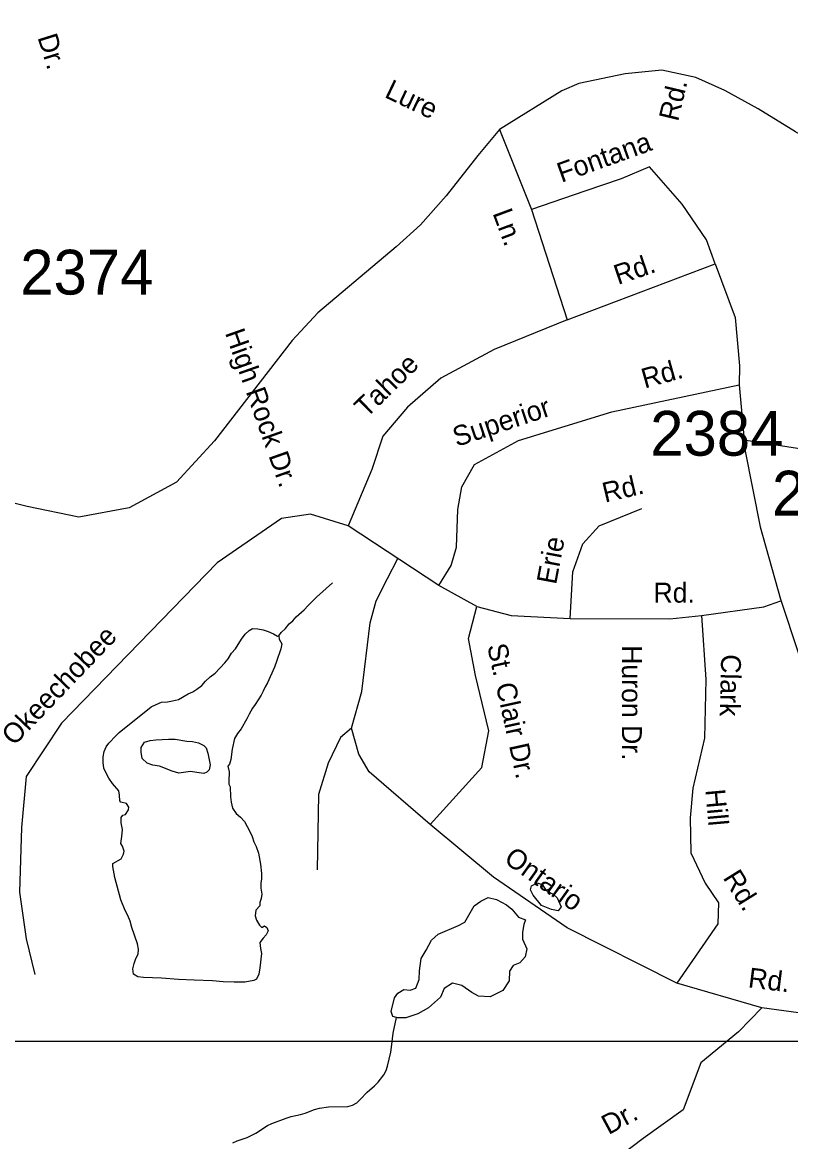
# Model space of a CAD drawing. Extents: x 1945482 to 2853149, y 66427 to 1015778.
# Drawn here: x 2327987 to 2330519, y 125465 to 129154 of the extents above; entities that cross this region are included whole.
import ezdxf

# ---------------------------------------------------------------- set-up
doc = ezdxf.new("R2010")
doc.units = 0
for name, color, linetype in [('Old_Level_10', 7, 'Continuous'), ('Old_Level_11', 7, 'Continuous'), ('Old_Level_35', 7, 'Continuous'), ('Old_Level_59', 7, 'Continuous'), ('Old_Level_60', 7, 'Continuous'), ('Old_Level_61', 7, 'Continuous'), ('Old_Level_63', 7, 'Continuous'), ('Old_Level_8', 7, 'Continuous')]:
    doc.layers.add(name, color=color, linetype=linetype)

msp = doc.modelspace()

# ---------------------------------------------------------------- linework, layer by layer
at = {"layer": 'Old_Level_35'}
for points in [[(2330723.2, 128686), (2330535.1, 128793.9), (2330412.1, 128869.2), (2330301.7, 128929.4), (2330206.2, 128972.7), (2330093.8, 128996.8), (2329973.3, 128984.8), (2329820.7, 128952.6), (2329764.5, 128928.5), (2329559.1, 128800.9), (2329487.4, 128715.6), (2329383, 128583.1), (2329298.7, 128486.6), (2329218.4, 128414.3), (2328960.8, 128196.5), (2328875.5, 128106.2), (2328619.6, 127774.9), (2328494.2, 127639.3), (2328338.6, 127554), (2328173.1, 127523.9), (2328002.5, 127559), (2327877, 127589.1), (2327651.2, 127579.1), (2326564.4, 127550)], [(2329559.1, 128800.9), (2329664.5, 128537.9)], [(2329782.4, 128173.9), (2330270.4, 128358.1), (2330241.5, 128437.5), (2330161.2, 128555.5), (2330053.4, 128678.4), (2329960.5, 128638.3), (2329840.1, 128598.1), (2329664.5, 128537.9)], [(2329664.5, 128537.9), (2329782.4, 128173.9)], [(2330270.4, 128358.1), (2330336.5, 128181.7), (2330350.8, 128022.5), (2330348.7, 127959.2), (2330369.1, 127740.8), (2330418, 127491.6), (2330485.3, 127252.9), (2330604.6, 126894.8), (2330703.5, 126620.8), (2330739.2, 126366.4), (2330738.7, 126148.2), (2330746, 125862.2)], [(2329782.4, 128173.9), (2329541.5, 128076.5), (2329365.7, 127981.2), (2329255.8, 127885.9), (2329175.2, 127790.6), (2329138.5, 127680.6), (2329060.8, 127494.8)], [(2329358.8, 127298.8), (2329400.2, 127364.1), (2329417.9, 127424.5), (2329421.9, 127549.2), (2329435, 127623.2), (2329476.3, 127697.2), (2329622.1, 127775.9), (2329929.8, 127871.2), (2330348.7, 127959.2)], [(2329792.3, 127189.7), (2329800.4, 127343.8), (2329834.1, 127435.7), (2329887.2, 127494.9), (2330028.9, 127552)], [(2329484.2, 127228.5), (2329358.8, 127298.8), (2329060.8, 127494.8), (2328936.3, 127533.9), (2328841.1, 127519.3), (2328628.6, 127372.6), (2328115.7, 126844.7), (2327998.5, 126668.8), (2327983.8, 126500.1), (2327976.5, 126287.5), (2327998.5, 126133.5), (2328027.8, 126016.2)], [(2330746, 125862.2), (2330423.7, 125906.2), (2330144.1, 125987.6), (2329781.9, 126169.9), (2329538.9, 126337), (2329331.1, 126510.9), (2329129.8, 126683.9), (2329096.1, 126742.7), (2329071.1, 126827.6), (2329105.9, 126948.4), (2329133.1, 127174.8), (2329152.7, 127247.7), (2329189.7, 127321.7), (2329224.2, 127387.3)], [(2330224.9, 127199.7), (2330430.9, 127227.7), (2330487, 127247.6)], [(2329331.1, 126510.9), (2329500.5, 126698.1), (2329523.7, 126818.8), (2329480.3, 127001.1), (2329456.5, 127123.4), (2329484.2, 127228.5), (2329597.4, 127199.9), (2329792.3, 127189.7), (2330120.8, 127188.8), (2330224.9, 127199.7)], [(2330224.9, 127199.7), (2330239.6, 126988.1), (2330235.2, 126794.9), (2330196.2, 126630), (2330187.5, 126532.3), (2330189.7, 126417.3), (2330237.4, 126317.5), (2330280.8, 126252.4), (2330278.6, 126182.9), (2330144.1, 125987.6)], [(2329071.1, 126827.6), (2329035.2, 126797.1), (2328994.9, 126712.2), (2328962.3, 126608.8), (2328958.3, 126360.8)], [(2330423.7, 125906.2), (2330347.5, 125827), (2330222.9, 125724.4), (2330164.3, 125570.4), (2330032.4, 125475.1), (2329819.9, 125313.8), (2329614.8, 125130.5), (2329548.8, 125042.5), (2329358.3, 124983.9), (2329241.1, 124895.9), (2329094.6, 124822.6), (2328889.4, 124565.9)]]:
    msp.add_lwpolyline(points, dxfattribs=at)
at = {"layer": 'Old_Level_59'}
for points in [[(2328831.7, 127132.1), (2328840, 127142.9), (2328854, 127156), (2328866.2, 127172), (2328878.5, 127181.9), (2328889.5, 127194.6), (2328915.7, 127218.1), (2328928.5, 127232.4), (2328955.7, 127259.7), (2329008.5, 127307.4)], [(2328680, 125460.8), (2328695, 125468.2), (2328727, 125478.8), (2328755.5, 125493.2), (2328795, 125518.1), (2328809, 125524.8), (2328855.5, 125542.6), (2328872.7, 125547.7), (2328903, 125554.7), (2328919.2, 125559.4), (2328949.5, 125570.9), (2328965.5, 125575.1), (2328996, 125579.9), (2329059.5, 125581.4), (2329075, 125585.3), (2329088.5, 125593.4), (2329100, 125604.1), (2329122.7, 125627.7), (2329147.5, 125648.9), (2329159.2, 125660.7), (2329178, 125685), (2329186.2, 125699.2), (2329190.5, 125714.3), (2329200.7, 125760.4), (2329203.7, 125776.5), (2329209.2, 125822.1), (2329219.2, 125874)]]:
    msp.add_lwpolyline(points, dxfattribs=at)
at = {"layer": 'Old_Level_60'}
for points in [[(2328330, 126579.4), (2328310.7, 126584.6), (2328307.5, 126587.9), (2328307, 126606.8), (2328305, 126621.5), (2328284, 126646.1), (2328271.7, 126662.7), (2328261.2, 126681.7), (2328254.7, 126696.6), (2328252.5, 126714.3), (2328253, 126734), (2328256.5, 126751.5), (2328262.5, 126766.5), (2328272, 126778.8), (2328294.5, 126802.9), (2328305.7, 126813.5), (2328410.5, 126897.9), (2328427.5, 126906.5), (2328445.2, 126913.2), (2328465.2, 126914.9), (2328481.7, 126917.7), (2328501.2, 126922.8), (2328532.7, 126941), (2328548, 126947.4), (2328562, 126956), (2328577.5, 126968.4), (2328590.2, 126982.9), (2328605.2, 126996.7), (2328622, 127009.5), (2328653.7, 127043), (2328664.7, 127056.4), (2328675.7, 127074.7), (2328688.5, 127089.7), (2328708.7, 127121.8), (2328720.5, 127137.7), (2328734.2, 127150.2), (2328745, 127156.4), (2328762.7, 127155.4), (2328779.7, 127152.2), (2328797, 127146.3), (2328814, 127139.2), (2328827.5, 127131.6), (2328831.7, 127132.1)], [(2328831.7, 127132.1), (2328832.5, 127121.1), (2328841.5, 127106.2), (2328839, 127089.6), (2328824.5, 127047.9), (2328817.2, 127029.4), (2328794.2, 126977.7), (2328786.7, 126964.6), (2328780.5, 126950.4), (2328773.2, 126936.8), (2328754, 126906.2), (2328745, 126893.8), (2328734, 126874.6), (2328726.2, 126859), (2328707.2, 126826), (2328696, 126810.9), (2328685.2, 126794), (2328677.5, 126758.5), (2328673.7, 126724.5), (2328669.5, 126709.2), (2328663.7, 126702.7), (2328668.5, 126683.5), (2328666.5, 126652.5), (2328667, 126643.8), (2328671.5, 126634.2), (2328672.7, 126601.9), (2328675, 126584.2), (2328679.5, 126563.9), (2328691, 126546.8), (2328705.5, 126534.6), (2328719.2, 126519.8), (2328736.5, 126487.5), (2328743.5, 126471.3), (2328749.7, 126453.7), (2328757.2, 126437.7), (2328765.2, 126415.5), (2328771, 126380.2), (2328774.7, 126348.7), (2328775, 126331.7), (2328772, 126317), (2328772, 126301), (2328776, 126280.7), (2328774, 126266.6), (2328769.7, 126253), (2328769, 126242.2), (2328756.5, 126227.8), (2328753.5, 126209.6), (2328758.5, 126194.9), (2328767.7, 126178.8), (2328776, 126171), (2328785, 126176.8), (2328792.7, 126170.9), (2328796.5, 126160.4), (2328790.5, 126146.5), (2328780.2, 126135.5), (2328769.2, 126121.3), (2328771, 126101.5), (2328774.2, 126085.2), (2328769.2, 126037.8), (2328765.7, 126017.1), (2328757.7, 126000.9), (2328749, 125995.7), (2328720.2, 125991.1), (2328684.2, 125990.7), (2328648.7, 125992.1), (2328612.7, 125994.7), (2328552.7, 125996.8), (2328501, 125999.5), (2328445.2, 126003.7), (2328385.7, 126006.5), (2328366.7, 126008.6), (2328352.7, 126017.2), (2328351, 126035.1), (2328354.5, 126052.5), (2328360.5, 126068.2), (2328368.2, 126083.3), (2328369.5, 126099.4), (2328366.5, 126116.9), (2328347, 126170.9), (2328341.7, 126191.3), (2328333.7, 126210.4), (2328325.5, 126226.5), (2328311.5, 126261.8), (2328291.5, 126336.2), (2328284.5, 126372.5), (2328285, 126381.6), (2328312.7, 126397.8), (2328320, 126412.4), (2328321.5, 126423), (2328316, 126438.5), (2328311.5, 126448.3), (2328314.7, 126471), (2328316, 126493.6), (2328312.5, 126516.1), (2328312.5, 126533.2), (2328318, 126540.9), (2328326.2, 126543.4), (2328336, 126558.9), (2328337, 126568.1), (2328330, 126579.4)], [(2329752.5, 126226), (2329731, 126230.6), (2329698.2, 126243.7), (2329670.2, 126277.9), (2329661.5, 126295.4), (2329665, 126308.5), (2329683.5, 126318.1), (2329700, 126312.5), (2329713, 126292.4), (2329736.2, 126280.7), (2329749, 126268.2), (2329762.5, 126238.5), (2329752.5, 126226)], [(2329219.2, 125874), (2329207.5, 125877.7), (2329201.7, 125893.5), (2329213, 125938.6), (2329224, 125954.5), (2329244, 125966.5), (2329265, 125964.6), (2329283.7, 125971.2), (2329294, 125999.6), (2329295.7, 126027.6), (2329300.5, 126069.2), (2329317.2, 126096.5), (2329334.7, 126129.7), (2329357, 126149.4), (2329424.5, 126177.3), (2329445.2, 126188.9), (2329475.7, 126242.2), (2329497.7, 126257.8), (2329521.5, 126269.8), (2329549.7, 126263), (2329582, 126245.9), (2329599.7, 126230.8), (2329621.7, 126204.7), (2329644.7, 126196.3), (2329639, 126180.4), (2329635.5, 126155.5), (2329635, 126132), (2329649.5, 126100.9), (2329644, 126074.3), (2329626, 126054.9), (2329604.2, 126045.5), (2329592, 126026.7), (2329591.5, 125995.1), (2329570.7, 125962.9), (2329529, 125942.8), (2329490, 125944.2), (2329468, 125956.3), (2329435.5, 125979.9), (2329404, 125987.1), (2329377.2, 125970.3), (2329364.7, 125941.3), (2329325, 125905.8), (2329290.2, 125885.8), (2329251, 125873.2), (2329223.5, 125872.7), (2329219.2, 125874)]]:
    msp.add_lwpolyline(points, dxfattribs=at)
at = {"layer": 'Old_Level_61'}
msp.add_lwpolyline([(2328585, 126679), (2328561.5, 126681.8), (2328540.5, 126685.3), (2328502, 126679.6), (2328480.2, 126686.2), (2328438.5, 126702.2), (2328416.2, 126706), (2328397.7, 126712.7), (2328381, 126727.8), (2328377.7, 126748.4), (2328378, 126764.6), (2328388.7, 126781.3), (2328407.2, 126787.7), (2328426.2, 126790), (2328468.7, 126791.5), (2328489.7, 126791.2), (2328528.7, 126785.4), (2328547.5, 126783.7), (2328566.7, 126779.1), (2328585, 126770.9), (2328592, 126763.2), (2328597.7, 126745.6), (2328606, 126707.4), (2328602.5, 126690.8), (2328594.5, 126682.7), (2328585, 126679)], dxfattribs=at)
at = {"layer": 'Old_Level_63'}
msp.add_lwpolyline([(2339225, 125795.4), (2326073, 125795.4), (2326049.1, 134004.6), (2341395.3, 134004.6)], dxfattribs=at)
at = {"layer": 'Old_Level_8'}
msp.add_lwpolyline([(2330993.5, 127679.7), (2330372.1, 127776.3)], dxfattribs=at)

# ---------------------------------------------------------------- texts
at = {"layer": 'Old_Level_10'}
for s, height, rotation, p in [('Lure', 65.62, 334.5027, (2329176.8, 128909.3)), ('Rd.', 65.62, 76.5412, (2330147.5, 128825.5)), ('Fontana', 65.62, 19.7737, (2329763.5, 128625.3)), ('Ln.', 65.62, 290.4846, (2329535.7, 128525.7)), ('Rd.', 65.62, 18.659, (2329949.6, 128289)), ('High Rock Dr.', 65.617, 289.4962, (2328653.8, 128131.1)), ('Tahoe', 65.62, 44.37, (2329120.2, 127848.2)), ('Rd.', 65.62, 15.6105, (2330037.7, 127947.2)), ('Superior', 65.62, 18.383, (2329418.2, 127754.8)), ('Rd.', 65.62, 13.2978, (2329906.8, 127571.1)), ('Erie', 65.62, 79.3259, (2329745.6, 127299.1)), ('Rd.', 65.62, 359.8531, (2330066.7, 127242)), ('Okeechobee', 65.62, 46.2651, (2327958.9, 126767.1)), ('St. Clair Dr.', 65.617, 282.369, (2329518.2, 127099.7)), ('Huron Dr.', 65.62, 270, (2329962.9, 127101.5)), ('Clark', 65.62, 268.6022, (2330290.2, 127072.3)), ('Hill', 65.62, 275.1061, (2330237.6, 126624.6)), ('Ontario', 65.62, 324.5666, (2329570.1, 126388)), ('Rd.', 65.62, 301.8356, (2330294, 126334.9)), ('Rd.', 65.62, 352.9314, (2330376.5, 125974)), ('Dr.', 65.62, 28.2475, (2329918.5, 125486.3))]:
    msp.add_text(s, height=height, rotation=rotation, dxfattribs=at).set_placement(p)
at = {"layer": 'Old_Level_11'}
msp.add_text('Dr.', height=65.62, rotation=287.354, dxfattribs=at).set_placement((2328035.9, 129105.5))
at = {"layer": 'Old_Level_8'}
for s, p in [('2374', (2327979.4, 128257.3)), ('2384', (2330056, 127726.1)), ('2386', (2330457.4, 127528.9))]:
    msp.add_text(s, height=147.64, dxfattribs=at).set_placement(p)

doc.saveas('drawing.dxf')
